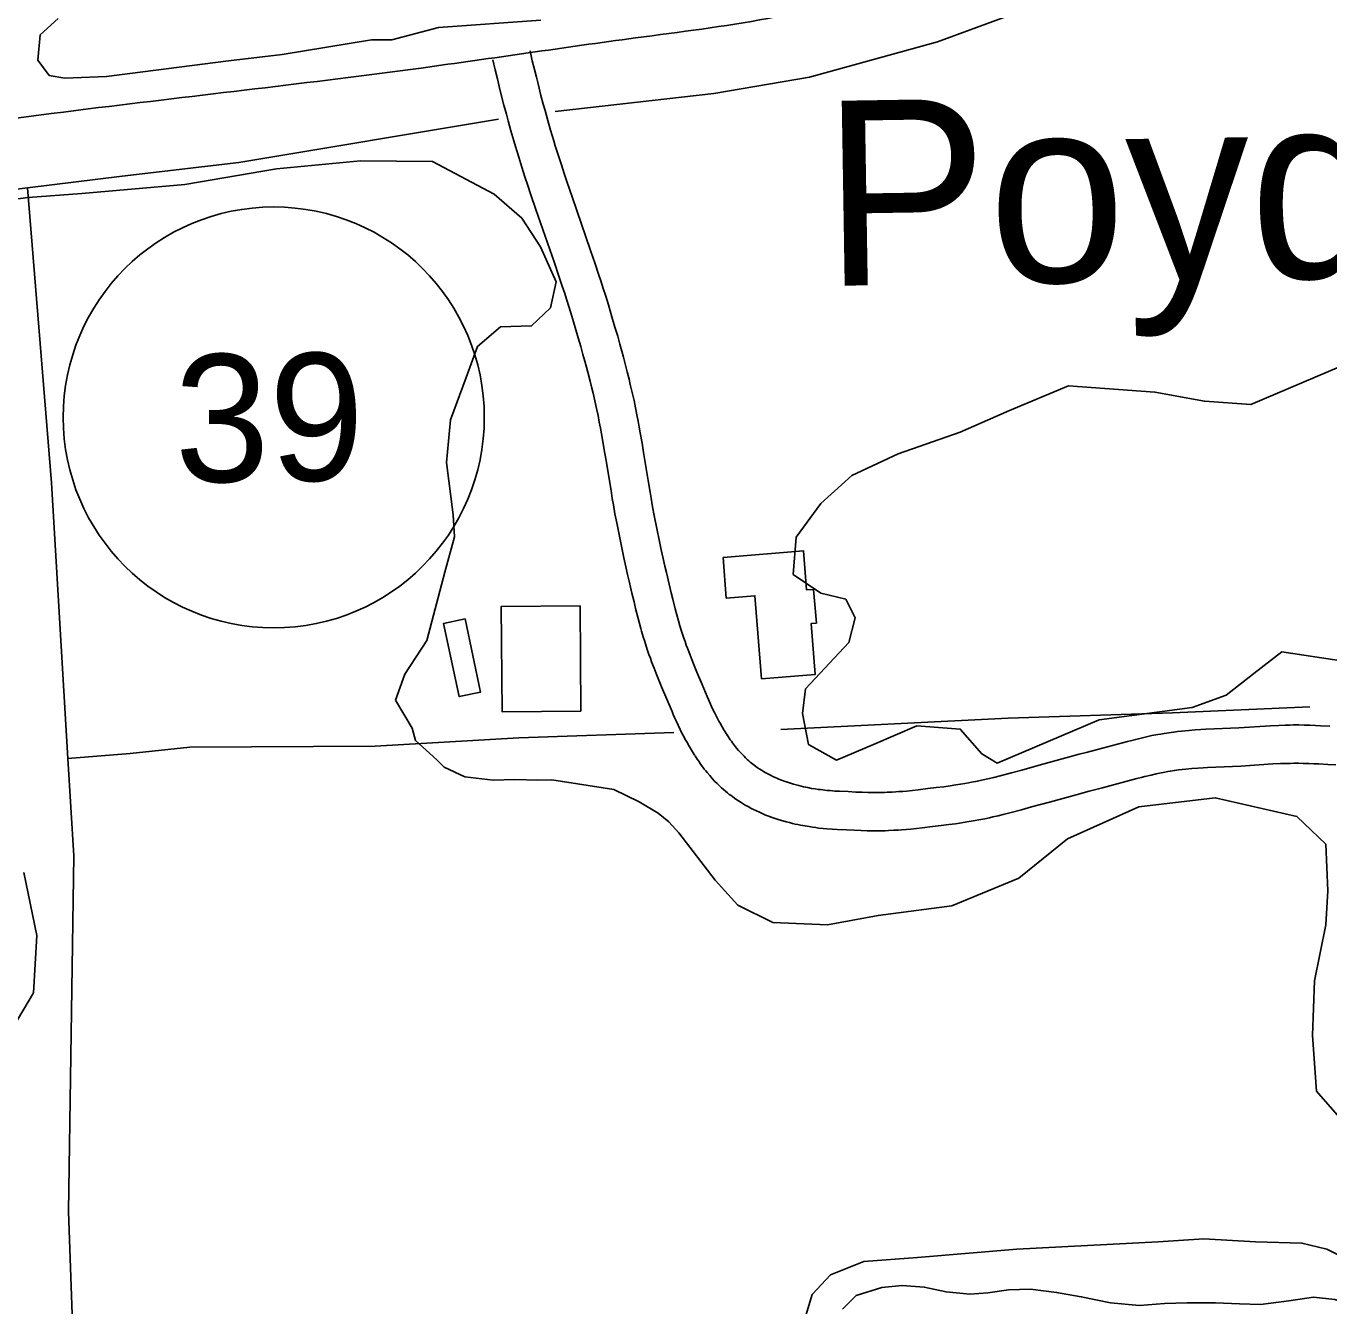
# Model space of a CAD drawing. Extents: x 3715084 to 3753216, y 488173 to 513963.
# Drawn here: x 3736499 to 3737520, y 498287 to 499290 of the extents above; entities that cross this region are included whole.
import ezdxf

# ---------------------------------------------------------------- set-up
doc = ezdxf.new("R2010")
doc.units = 0
for name, color, linetype in [('V-BLDG-OTLN', 7, 'Continuous'), ('V-ROAD-CNTR', 7, 'Continuous'), ('V-ROAD-IDEN', 7, 'Continuous'), ('V-SITE-VEGE', 7, 'Continuous'), ('V-TOPO-GNAM-IDEN', 7, 'Continuous'), ('V-TOPO-SHOR', 7, 'Continuous')]:
    doc.layers.add(name, color=color, linetype=linetype)

msp = doc.modelspace()

# ---------------------------------------------------------------- linework, layer by layer
at = {"layer": 'V-BLDG-OTLN'}
for points in [[(3737044.9, 498873.9), (3737108, 498879), (3737110.4, 498848.4), (3737115.8, 498848.9), (3737118, 498822.5), (3737113.9, 498822.1), (3737117.1, 498782.2), (3737075.1, 498778.8), (3737069.8, 498843.9), (3737047.4, 498842.1)], [(3736932.8, 498835.9), (3736933.4, 498753.5), (3736871.7, 498753), (3736871.1, 498835.5)], [(3736842.7, 498825.7), (3736854.9, 498768.3), (3736838.1, 498764.8), (3736825.8, 498822.1)]]:
    msp.add_lwpolyline(points, close=True, dxfattribs=at)
at = {"layer": 'V-ROAD-CNTR'}
for points in [[(3736864.4, 499264.1), (3736866.3, 499256.2), (3736868, 499249.2), (3736869.5, 499243.1), (3736870.8, 499237.7), (3736873.2, 499228.4), (3736875.1, 499221.4), (3736876.5, 499216.2), (3736878.7, 499208.4), (3736880.9, 499200.6), (3736882.2, 499196.1), (3736883.5, 499191.9), (3736884.8, 499187.7), (3736887.2, 499179.8), (3736889.6, 499172.3), (3736891.9, 499165.4), (3736894.1, 499158.9), (3736898.2, 499146.8), (3736912.8, 499104.9), (3736916.3, 499094.4), (3736918.9, 499086.6), (3736920.8, 499080.8), (3736922.2, 499076.4), (3736924.3, 499069.8), (3736926.4, 499063.1), (3736929.1, 499054.1), (3736931.4, 499046.2), (3736933.4, 499039.2), (3736935.1, 499033.1), (3736936.6, 499027.8), (3736937.8, 499023.2), (3736938.9, 499019.1), (3736940.7, 499012), (3736942.1, 499006.6), (3736943, 499002.6), (3736944.4, 498996.6), (3736945.8, 498990.6), (3736946.9, 498985.1), (3736947.9, 498980), (3736948.9, 498975.2), (3736949.7, 498970.7), (3736950.5, 498966.4), (3736951.8, 498958.4), (3736953, 498951.3), (3736957.1, 498926.3), (3736958.1, 498920), (3736958.9, 498915.2), (3736960.2, 498908.1), (3736961.6, 498901), (3736963.7, 498890.6), (3736965.5, 498881.5), (3736967.2, 498873.6), (3736968.7, 498866.6), (3736970.1, 498860.6), (3736971.3, 498855.3), (3736973.4, 498846), (3736975.1, 498839), (3736976.4, 498833.8), (3736978.4, 498826), (3736980.5, 498818.2), (3736981.1, 498816), (3736982.3, 498811.8), (3736983.5, 498807.9), (3736984.6, 498804.3), (3736985.7, 498801), (3736986.8, 498797.9), (3736987.9, 498795), (3736988.9, 498792.2), (3736990.8, 498787.2), (3736992.5, 498782.9), (3736994, 498779.1), (3736996.7, 498772.5), (3737000.8, 498762.8), (3737004.9, 498753.1), (3737005.9, 498750.7), (3737006.8, 498748.5), (3737007.8, 498746.3), (3737009.6, 498742.5), (3737011.2, 498739.1), (3737012.7, 498736.1), (3737014.1, 498733.5), (3737015.3, 498731.3), (3737016.4, 498729.3), (3737018.3, 498725.9), (3737019.8, 498723.4), (3737021, 498721.4), (3737022.7, 498718.7)], [(3736893.6, 499271), (3736895.4, 499263.1), (3736897.1, 499256.3), (3736898.6, 499250.3), (3736899.9, 499245.1), (3736902.2, 499236), (3736904, 499229.2), (3736905.4, 499224.2), (3736907.6, 499216.5), (3736909.7, 499208.9), (3736911, 499204.7), (3736912.2, 499200.5), (3736913.4, 499196.6), (3736915.8, 499188.8), (3736918.2, 499181.6), (3736920.4, 499174.8), (3736922.5, 499168.5), (3736926.6, 499156.6), (3736941.1, 499114.6), (3736944.7, 499104), (3736947.4, 499096), (3736949.4, 499090), (3736950.8, 499085.5), (3736953, 499078.7), (3736955.1, 499071.9), (3736957.8, 499062.6), (3736960.2, 499054.5), (3736962.3, 499047.4), (3736964, 499041.2), (3736965.5, 499035.7), (3736966.8, 499030.9), (3736967.9, 499026.7), (3736969.8, 499019.3), (3736971.2, 499013.7), (3736972.2, 499009.5), (3736973.7, 499003.3), (3736975.1, 498996.9), (3736976.3, 498991.2), (3736977.4, 498985.8), (3736978.4, 498980.8), (3736979.2, 498976), (3736980, 498971.6), (3736981.4, 498963.4), (3736982.6, 498956.2), (3736986.7, 498931.2), (3736987.7, 498925), (3736988.5, 498920.4), (3736989.7, 498913.6), (3736991, 498906.7), (3736993.1, 498896.5), (3736994.9, 498887.6), (3736996.5, 498879.9), (3736998, 498873.1), (3736999.3, 498867.2), (3737000.5, 498862), (3737002.6, 498852.9), (3737004.2, 498846.2), (3737005.5, 498841.1), (3737007.4, 498833.5), (3737009.4, 498826), (3737009.9, 498824.1), (3737011, 498820.4), (3737012.1, 498816.9), (3737013.1, 498813.7), (3737014.1, 498810.7), (3737015.1, 498807.9), (3737016.1, 498805.2), (3737017, 498802.7), (3737018.8, 498798), (3737020.4, 498793.9), (3737021.8, 498790.4), (3737024.4, 498784), (3737028.4, 498774.4), (3737032.5, 498764.8), (3737033.4, 498762.6), (3737034.3, 498760.6), (3737035.1, 498758.8), (3737036.7, 498755.3), (3737038.1, 498752.3), (3737039.4, 498749.8), (3737040.6, 498747.6), (3737041.6, 498745.6), (3737042.5, 498744), (3737044.2, 498741), (3737045.5, 498738.8), (3737046.5, 498737.2), (3737048.1, 498734.7)], [(3737292.7, 498711), (3737313.5, 498716.8), (3737324, 498719.6), (3737329.3, 498721.1), (3737334.5, 498722.4), (3737361.7, 498729.6), (3737365.2, 498730.5), (3737368.3, 498731.3), (3737373.7, 498732.6), (3737377.8, 498733.5), (3737381, 498734.2), (3737385.6, 498735.1), (3737388, 498735.5), (3737390.5, 498735.9), (3737394.2, 498736.5), (3737397.8, 498737), (3737401.1, 498737.4), (3737404.2, 498737.8), (3737407.1, 498738.1), (3737409.9, 498738.3), (3737414.9, 498738.7), (3737419.3, 498739), (3737423.1, 498739.2), (3737449, 498740.4), (3737474, 498741.9), (3737480.5, 498742.2), (3737485.3, 498742.4), (3737489, 498742.5), (3737491.9, 498742.6), (3737496, 498742.6), (3737500.2, 498742.5), (3737504.8, 498742.3), (3737509.1, 498742.2), (3737513.1, 498742), (3737520.5, 498741.6)], [(3737048, 498734.9), (3737049.7, 498732.3), (3737050.5, 498731), (3737051.4, 498729.8), (3737052.2, 498728.6), (3737053.1, 498727.5), (3737053.9, 498726.4), (3737054.7, 498725.4), (3737055.4, 498724.5), (3737057, 498722.6), (3737058.5, 498720.9), (3737060, 498719.4), (3737061.3, 498718), (3737062.6, 498716.7), (3737063.9, 498715.6), (3737065.1, 498714.5), (3737066.2, 498713.5), (3737067.3, 498712.6), (3737068.3, 498711.8), (3737069.3, 498711.1), (3737070.2, 498710.4), (3737072, 498709.1), (3737073.6, 498708), (3737075, 498707.1), (3737076.3, 498706.4), (3737077.3, 498705.7), (3737079.4, 498704.6), (3737080.9, 498703.8), (3737082, 498703.2), (3737083.8, 498702.3), (3737085.6, 498701.5), (3737087.1, 498700.8), (3737088.6, 498700.2), (3737090, 498699.7), (3737091.4, 498699.1), (3737092.7, 498698.6), (3737095.3, 498697.7), (3737097.8, 498696.9), (3737100.1, 498696.2), (3737102.3, 498695.6), (3737104.3, 498695.1), (3737106.2, 498694.6), (3737108, 498694.2), (3737109.7, 498693.8), (3737111.3, 498693.5), (3737114.3, 498692.9), (3737117, 498692.5), (3737119.3, 498692.1), (3737121.3, 498691.9), (3737123.1, 498691.7), (3737126.3, 498691.3), (3737128.7, 498691.1), (3737132.4, 498690.8), (3737136.1, 498690.6), (3737142.8, 498690.3), (3737148.8, 498690), (3737153.9, 498689.8), (3737158.4, 498689.7), (3737162.3, 498689.7), (3737165.7, 498689.7), (3737168.7, 498689.7), (3737171.3, 498689.7), (3737173.5, 498689.8), (3737177.4, 498690), (3737180.3, 498690.1), (3737182.5, 498690.3), (3737185.7, 498690.5), (3737189, 498690.8), (3737197.7, 498691.8), (3737205.4, 498692.7), (3737212, 498693.5), (3737217.8, 498694.2), (3737222.8, 498694.9), (3737227.2, 498695.6), (3737231, 498696.2), (3737234.3, 498696.7), (3737237.2, 498697.2), (3737239.7, 498697.7), (3737244.2, 498698.6), (3737247.4, 498699.2), (3737249.9, 498699.8), (3737253.5, 498700.6), (3737257.2, 498701.5), (3737262, 498702.7), (3737271, 498705.1), (3737278.9, 498707.2), (3737292.7, 498711)], [(3737022.9, 498718.5), (3737024.7, 498715.7), (3737025.8, 498714.1), (3737026.9, 498712.4), (3737028, 498710.9), (3737029.1, 498709.4), (3737030.2, 498708), (3737031.3, 498706.7), (3737032.3, 498705.3), (3737034.4, 498702.9), (3737036.4, 498700.7), (3737038.3, 498698.6), (3737040.2, 498696.7), (3737042, 498695), (3737043.7, 498693.4), (3737045.3, 498691.9), (3737046.9, 498690.6), (3737048.4, 498689.4), (3737049.8, 498688.2), (3737051.2, 498687.2), (3737052.5, 498686.2), (3737054.9, 498684.5), (3737057, 498683), (3737059, 498681.8), (3737060.7, 498680.7), (3737062.3, 498679.8), (3737065, 498678.3), (3737067, 498677.1), (3737068.7, 498676.3), (3737071, 498675.2), (3737073.5, 498674.1), (3737075.4, 498673.2), (3737077.2, 498672.5), (3737079, 498671.7), (3737080.8, 498671.1), (3737082.5, 498670.4), (3737085.7, 498669.3), (3737088.8, 498668.3), (3737091.7, 498667.4), (3737094.4, 498666.7), (3737096.9, 498666), (3737099.2, 498665.4), (3737101.5, 498664.9), (3737103.5, 498664.5), (3737105.5, 498664.1), (3737109.1, 498663.4), (3737112.3, 498662.9), (3737115.1, 498662.4), (3737117.5, 498662.1), (3737119.7, 498661.8), (3737123.4, 498661.5), (3737126.2, 498661.2), (3737130.3, 498660.9), (3737134.5, 498660.6), (3737141.5, 498660.3), (3737147.7, 498660), (3737153.1, 498659.9), (3737157.9, 498659.7), (3737162.1, 498659.7), (3737165.8, 498659.7), (3737169.1, 498659.7), (3737171.9, 498659.7), (3737174.4, 498659.8), (3737178.8, 498660), (3737182.1, 498660.2), (3737184.6, 498660.3), (3737188.4, 498660.6), (3737192.1, 498661), (3737201, 498662), (3737208.9, 498662.9), (3737215.7, 498663.7), (3737221.8, 498664.5), (3737227.1, 498665.2), (3737231.8, 498665.9), (3737235.8, 498666.6), (3737239.4, 498667.2), (3737242.5, 498667.7), (3737245.3, 498668.2), (3737250.1, 498669.1), (3737253.7, 498669.9), (3737256.4, 498670.5), (3737260.5, 498671.4), (3737264.5, 498672.4), (3737269.5, 498673.7), (3737278.7, 498676.1), (3737286.7, 498678.3), (3737300.7, 498682.1)], [(3737300.7, 498682.1), (3737321.5, 498687.9), (3737331.8, 498690.7), (3737337, 498692), (3737342.2, 498693.4), (3737369.2, 498700.6), (3737372.5, 498701.4), (3737375.4, 498702.1), (3737380.4, 498703.3), (3737384.2, 498704.2), (3737387, 498704.8), (3737391.2, 498705.6), (3737393.3, 498706), (3737395.3, 498706.3), (3737398.6, 498706.9), (3737401.7, 498707.3), (3737404.6, 498707.7), (3737407.4, 498708), (3737409.9, 498708.2), (3737412.3, 498708.4), (3737417, 498708.8), (3737421.1, 498709), (3737424.6, 498709.2), (3737450.6, 498710.4), (3737475.7, 498712), (3737481.7, 498712.3), (3737486.2, 498712.4), (3737489.6, 498712.5), (3737492.1, 498712.6), (3737495.8, 498712.6), (3737499.5, 498712.5), (3737503.8, 498712.4), (3737507.9, 498712.2), (3737511.7, 498712), (3737518.9, 498711.7), (3737525.2, 498711.3)]]:
    msp.add_lwpolyline(points, dxfattribs=at)
msp.add_spline([(3733715.6, 498954.1), (3733927.4, 498985.4), (3734149, 499017.4), (3734317.1, 499039.2), (3734452.5, 499051), (3734616.6, 499062.1), (3734803.5, 499064.4), (3734911.8, 499064.8), (3735132.1, 499070), (3735323.3, 499078.4), (3735505.8, 499097.1), (3735898.1, 499142.6), (3736237.2, 499184.4), (3736547.4, 499225.5), (3736808.2, 499257.6), (3736976.4, 499281.2), (3737080, 499296.5), (3737176, 499320.7), (3737240, 499343.3), (3737319.4, 499377.9), (3737388.9, 499415.8), (3737461.6, 499455.9), (3737533.7, 499510.1), (3737613.7, 499584.1), (3737686.3, 499661.4), (3737745.2, 499744.2), (3737793.2, 499828.8), (3737831, 499907.6), (3737863.3, 499993.7), (3737884.5, 500070), (3737902, 500150.4), (3737918.8, 500240.6), (3737947.8, 500405.1), (3737975.6, 500525.4)], degree=3, dxfattribs=at)
at = {"layer": 'V-ROAD-IDEN'}
msp.add_circle((3736692.8, 498983.7), 165, dxfattribs=at)
msp.add_circle((3736692.8, 498983.7), 165, dxfattribs=at)
at = {"layer": 'V-SITE-VEGE'}
for points in [[(3736902, 499295.1), (3736821.9, 499289.3), (3736785.3, 499279.7), (3736769.3, 499279.7), (3736699.5, 499268.2), (3736657.2, 499263.1), (3736561.7, 499251), (3736529, 499249.7), (3736516.8, 499251.6), (3736507.8, 499263.8), (3736509.8, 499283.7), (3736523.9, 499296.5)], [(3736486.3, 499154.3), (3736500.4, 499156.2), (3736542.4, 499159.3), (3736623.2, 499166.4), (3736694.9, 499178.5), (3736760.9, 499184.9), (3736817.3, 499184.2), (3736865.4, 499158.6), (3736887.2, 499140), (3736901.9, 499117.5), (3736914.1, 499090), (3736909.6, 499069.5), (3736894.8, 499055.4), (3736870.5, 499054.8), (3736852.5, 499039.4), (3736843.6, 499015), (3736831.4, 498981.7), (3736828.1, 498948.4), (3736833.3, 498907.4), (3736834.5, 498890.1), (3736826.8, 498862.5), (3736812.7, 498808.7), (3736795.5, 498782.5), (3736788.3, 498762.1)], [(3737531.1, 498792.7), (3737482.7, 498800), (3737460.9, 498783), (3737439.1, 498766), (3737412.4, 498756.3), (3737339.7, 498746.6), (3737259.7, 498712.7), (3737247.6, 498719.9), (3737230.7, 498739.3), (3737196.7, 498741.8), (3737162.8, 498727.2), (3737133.7, 498715.1), (3737111.9, 498727.2), (3737107.1, 498751.5), (3737109.5, 498770.9), (3737143.4, 498807.2), (3737148.3, 498826.6), (3737141, 498841.2), (3737121.6, 498846), (3737099.8, 498860.6), (3737102.2, 498889.7), (3737121.6, 498916.3), (3737145.9, 498938.1), (3737182.2, 498955.1), (3737230.7, 498972.1), (3737269.4, 498989.1), (3737315.5, 499008.5), (3737383.3, 499003.6), (3737422.1, 498996.3), (3737458.4, 498993.9), (3737538.4, 499027.9)], [(3736788.3, 498762.1), (3736801.3, 498740.2), (3736803.9, 498730.3), (3736820.5, 498715.3), (3736826.4, 498709.4), (3736842.6, 498701.9), (3736864.7, 498699.4), (3736881.7, 498699.9), (3736899.7, 498699.4), (3736910.6, 498699.5), (3736959.2, 498692.1), (3736979.2, 498682.4), (3736994, 498673.5), (3737002.5, 498666.6), (3737010.1, 498658.1), (3737038.6, 498620.9), (3737056.4, 498601.4), (3737083.9, 498587.7), (3737126.8, 498586), (3737166.5, 498593.3), (3737224.1, 498600.7), (3737276.6, 498622.5), (3737314.8, 498653.2), (3737370.6, 498678.3), (3737430.6, 498685.5), (3737494.6, 498670.9), (3737517.2, 498649.1), (3737518.8, 498612.6), (3737517.2, 498585.9), (3737508.3, 498542.1), (3737506.7, 498499.2), (3737509.9, 498455.5), (3737565.7, 498391.5)], [(3736483.5, 498497.4), (3736504.6, 498532.7), (3736507.2, 498577.5), (3736497, 498626.9)], [(3737603.8, 498261.1), (3737572.2, 498289.4), (3737550.3, 498315.4), (3737517.9, 498331.6), (3737498.5, 498336.4), (3737462, 498337.3), (3737421.6, 498339.7), (3737385.9, 498337.3), (3737275, 498331.7), (3737197.2, 498325.2), (3737155.1, 498322), (3737129.2, 498311.5), (3737114.6, 498296.1), (3737107.3, 498271.8)]]:
    msp.add_lwpolyline(points, dxfattribs=at)
at = {"layer": 'V-TOPO-SHOR'}
for points in [[(3736913.3, 499223.5), (3737037.6, 499237.6), (3737112.7, 499250.4), (3737212.9, 499278.1), (3737307.6, 499313.2), (3737380.7, 499348.4), (3737463.1, 499393.6)], [(3736387.8, 499155.8), (3736480.7, 499161.3), (3736499.8, 499163.7), (3736574.1, 499172.8), (3736665.5, 499183.6), (3736869, 499217.6)], [(3736499.8, 499163.7), (3736518.6, 498932.3), (3736531.5, 498716.3), (3736536.1, 498640), (3736531.9, 498361.2), (3736540, 498133.9), (3736547.2, 498044.8), (3736552.5, 497940.6)], [(3737504.8, 498756.9), (3737397.2, 498752), (3737268.3, 498748), (3737090.1, 498739)], [(3737006.4, 498736.6), (3736884.8, 498732.5), (3736772.3, 498726), (3736627, 498725.2), (3736580.2, 498720.3), (3736531.5, 498716.3)], [(3737138.4, 498284.7), (3737149.1, 498295.3), (3737169.2, 498301.5), (3737185.2, 498303.1), (3737202.5, 498301.9), (3737219.7, 498298.2), (3737238.2, 498296.5), (3737252.5, 498297.3), (3737268.6, 498299.8), (3737285.8, 498300.2), (3737306.3, 498297.7), (3737325.6, 498294.4), (3737348.6, 498289.5), (3737371.2, 498287.5), (3737390.9, 498289.1), (3737408.5, 498289.5), (3737430.7, 498289.5), (3737449.6, 498288.7), (3737466, 498288.2), (3737488.2, 498291.1), (3737507.5, 498294), (3737524.3, 498292.3), (3737539.5, 498287)]]:
    msp.add_lwpolyline(points, dxfattribs=at)

# ---------------------------------------------------------------- texts
at = {"layer": 'V-ROAD-IDEN'}
msp.add_text('39', height=100, rotation=0.716, dxfattribs=at).set_placement((3736615.5, 498932.7))
at = {"layer": 'V-TOPO-GNAM-IDEN'}
msp.add_text('Poydras', height=145, rotation=0.918, dxfattribs=at).set_placement((3737124.3, 499086.7))

doc.saveas('drawing.dxf')
